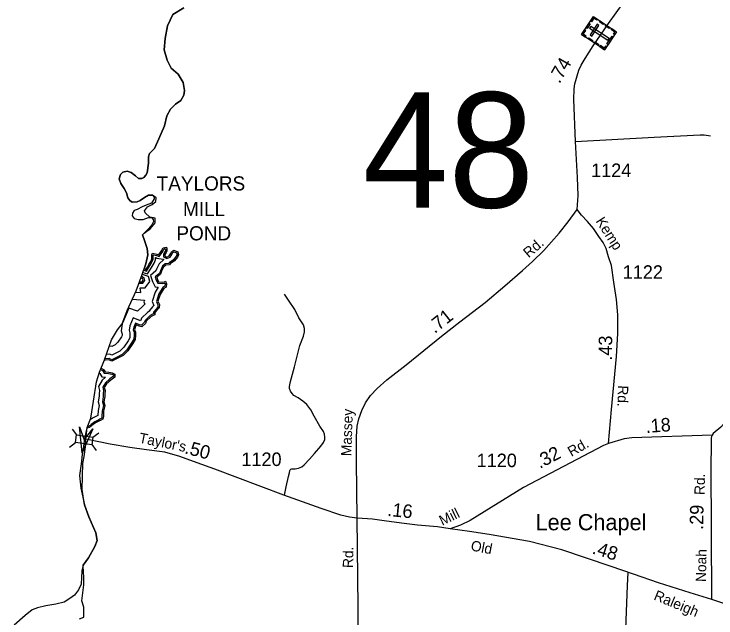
# Model space of a CAD drawing. Extents: x 2220236 to 2384410, y 720751 to 894131.
# Drawn here: x 2222278 to 2228773, y 737758 to 743347 of the extents above; entities that cross this region are included whole.
import ezdxf

# ---------------------------------------------------------------- set-up
doc = ezdxf.new("R2010")
doc.units = 0
for name, color, linetype in [('Exist Boundary Political CountyLine', 7, 'Continuous'), ('Exist Cultural Cemetery CELL', 7, 'Continuous'), ('Exist Cultural Church with Cemetery Label', 7, 'Continuous'), ('Exist Hydrographic Buffer Line', 7, 'Continuous'), ('Exist Hydrographic Creek Single Shore', 7, 'Continuous'), ('Exist Hydrographic Lake Shore', 7, 'Continuous'), ('Exist Hydrographic Pond Under 1500 Sq Ft Label', 7, 'Continuous'), ('Exist Road Non-System Type 51', 7, 'Continuous'), ('Exist Road Secondary Mileage Hundredths English Label', 7, 'Continuous'), ('Exist Road Secondary Structure Standard Bridge Attributed CELL', 7, 'Continuous'), ('Exist Road Secondary Structure Standard Bridge CELL', 7, 'Continuous'), ('Exist Road Secondary Structure Standard Bridge Number Label', 7, 'Continuous'), ('Exist Road Secondary Type 51 Attributed', 7, 'Continuous'), ('Exist Road Secondary Type 51 Label', 7, 'Continuous'), ('Exist Road Secondary Type 51 Number Label', 7, 'Continuous')]:
    doc.layers.add(name, color=color, linetype=linetype)

msp = doc.modelspace()

# ---------------------------------------------------------------- linework, layer by layer
at = {"layer": 'Exist Boundary Political CountyLine'}
for points in [[(2223554.7, 741584.8), (2223591, 741612.6), (2223593.1, 741646.8), (2223560.3, 741669.9), (2223521.4, 741669.9), (2223485.3, 741647.6), (2223446.5, 741622.7), (2223418.7, 741608.8), (2223371.5, 741606), (2223349.3, 741619.9), (2223329.9, 741644.9), (2223318.8, 741692.1), (2223296.6, 741733.8), (2223266, 741778.2), (2223252.2, 741822.6), (2223263.3, 741861.5), (2223285.5, 741883.7), (2223324.3, 741892.1), (2223360.4, 741881), (2223402, 741850.4), (2223429.8, 741825.4), (2223460.3, 741825.4), (2223479.8, 741833.7), (2223496.4, 741856), (2223510.3, 741878.2), (2223521.4, 741967.1), (2223521.4, 742025.4), (2223532.5, 742055.9), (2223578.3, 742103.1), (2223617.2, 742192), (2223669.9, 742311.5), (2223692.1, 742405.9), (2223725.4, 742467), (2223772.6, 742511.4), (2223822.6, 742547.5), (2223847.6, 742594.8), (2223855.9, 742639.2), (2223842, 742714.2), (2223797.6, 742789.2), (2223732.4, 742844.7), (2223693.5, 742919.7), (2223668.5, 743016.9), (2223676.8, 743119.7), (2223699.1, 743239.1), (2223746.2, 743341.9), (2223847.6, 743405.8)], [(2222922.4, 738137.8), (2222920.8, 738178.9), (2222916.3, 738245.3), (2222966.2, 738314.7), (2223024.5, 738420.3), (2223046.7, 738475.8), (2223035.6, 738545.3), (2222969, 738692.5), (2222930.2, 738806.3), (2222908, 738948.1), (2222910.1, 739070.4), (2222914.4, 739186.3), (2222927.3, 739252.8), (2222938, 739342.1), (2222940.7, 739412.6), (2222953.8, 739520.1), (2222989.8, 739606.2), (2223013.4, 739764.5), (2223041.2, 739942.3), (2223069, 740034), (2223116.1, 740147.8), (2223180, 740331.1), (2223235.5, 740425.6), (2223279.9, 740481.1), (2223324.3, 740603.3), (2223409, 740786.6), (2223464.5, 740936.6), (2223497.8, 741036.6), (2223514.5, 741117.2), (2223508.9, 741178.3), (2223483.9, 741250.5), (2223467.3, 741303.2), (2223482.5, 741319.9), (2223539.7, 741362.5), (2223584.6, 741415.9), (2223582.5, 741458.7), (2223533.3, 741467.2), (2223492.7, 741505.7), (2223484.1, 741527.1), (2223514.1, 741563.4), (2223554.7, 741584.8)], [(2222884.4, 737749.7), (2222923, 737764.7), (2222923, 737857), (2222905.8, 737914.9), (2222925.1, 738065.1), (2222922.4, 738137.8)]]:
    msp.add_lwpolyline(points, dxfattribs=at)
at = {"layer": 'Exist Cultural Cemetery CELL'}
for points in [[(2227530.2, 743156.8), (2227639.6, 743323.1), (2227852.3, 743183.1), (2227742.9, 743016.8)], [(2227675.8, 743299.3), (2227669.6, 743289.8), (2227642.7, 743307.5), (2227620.4, 743273.6), (2227611.1, 743279.8), (2227639.7, 743323.1)], [(2227730.6, 743249.6), (2227694.4, 743273.4), (2227700.7, 743282.9), (2227736.9, 743259.1)], [(2227570.9, 743218.6), (2227599.4, 743261.9), (2227608.9, 743255.7), (2227580.4, 743212.4)], [(2227614.6, 743231.7), (2227604.3, 743216.1), (2227773.7, 743104.7), (2227784, 743120.3)], [(2227609.4, 743153.5), (2227625, 743143.2), (2227689.8, 743241.6), (2227674.2, 743251.8)], [(2227785.7, 743213.4), (2227749.5, 743237.2), (2227755.7, 743246.7), (2227791.9, 743222.9)], [(2227834.1, 743155.5), (2227824.5, 743161.8), (2227836.6, 743180.2), (2227802.8, 743202.4), (2227808.9, 743211.7), (2227852.3, 743183.1)], [(2227566.3, 743133), (2227572.6, 743142.4), (2227545.7, 743160.1), (2227568, 743194), (2227558.7, 743200.1), (2227530.2, 743156.8)], [(2227764.9, 743071.1), (2227811.5, 743142), (2227821, 743135.8), (2227774.4, 743064.9)], [(2227628.3, 743092.2), (2227592.1, 743116), (2227598.4, 743125.5), (2227634.5, 743101.7)], [(2227684.4, 743055.2), (2227648.2, 743079), (2227654.5, 743088.5), (2227690.7, 743064.7)], [(2227761, 743044.5), (2227751.4, 743050.8), (2227739.3, 743032.4), (2227705.6, 743054.6), (2227699.4, 743045.3), (2227742.8, 743016.8)]]:
    msp.add_lwpolyline(points, close=True, dxfattribs=at)
at = {"layer": 'Exist Hydrographic Buffer Line'}
for points in [[(2223477.7, 740976.1), (2223503.4, 740968.4), (2223522.8, 740997.5), (2223536.7, 741021.9), (2223554.5, 741050.3), (2223566.3, 741077.9), (2223566.3, 741111.8), (2223566.3, 741115.7), (2223567.6, 741118.2), (2223595, 741113.3), (2223620, 741103.3), (2223640.1, 741128.5), (2223654.7, 741150.4), (2223665.8, 741172.7), (2223679, 741174.1), (2223679.4, 741172.6), (2223679.4, 741156.4), (2223674, 741145.7), (2223662, 741125.7), (2223662, 741101), (2223691.6, 741083.3), (2223721.8, 741098.4), (2223738, 741122.7), (2223746.8, 741140.4), (2223758.6, 741146.3), (2223781.9, 741137), (2223786.1, 741120.2), (2223778.4, 741104.8), (2223752.6, 741072.6), (2223714, 741044.5), (2223709.1, 741037.2), (2223676.6, 741033.9), (2223650.5, 741012.2), (2223631.8, 740971), (2223622.5, 740946.1), (2223583.6, 740915), (2223593.6, 740884.8), (2223607.5, 740856.9), (2223647.3, 740852.5), (2223672.8, 740856.2), (2223675.6, 740849.6), (2223673.2, 740827.7), (2223655, 740815.6), (2223618.1, 740756.5), (2223595.2, 740687.9), (2223609.7, 740655.3), (2223607.1, 740635), (2223588.8, 740613.5), (2223568.4, 740589.1), (2223568.4, 740572.3), (2223558.2, 740568.2), (2223538.8, 740556.6), (2223490.3, 740511.8), (2223483.4, 740491.1), (2223456.6, 740466.9), (2223439.6, 740471.7), (2223400.9, 740486.3), (2223385.1, 740449.3), (2223380.8, 740423.8), (2223388.1, 740402), (2223388.1, 740376.8), (2223384.9, 740338.4), (2223365.7, 740303.2), (2223321.7, 740238.8), (2223278.9, 740196), (2223225.3, 740169.2), (2223182.5, 740147.8), (2223157.2, 740160.4), (2223119.2, 740156.6)], [(2223665.5, 741073.8), (2223619.8, 741035.6), (2223596.9, 740985.4), (2223590.8, 740969.1), (2223539.5, 740928), (2223558.7, 740870.4), (2223583, 740821.8), (2223612.4, 740818.5), (2223583.7, 740772.6), (2223554.8, 740685.9), (2223570.6, 740650.3), (2223560, 740637.9), (2223530.7, 740602.7), (2223530.7, 740595.7), (2223516.1, 740586.9), (2223457.7, 740532.9), (2223450.8, 740512.4), (2223447.2, 740509.2), (2223380.4, 740534.2), (2223348.6, 740460), (2223342.1, 740420.8), (2223350.4, 740395.8), (2223350.4, 740378.4), (2223348, 740349.5), (2223333.5, 740322.9), (2223292.5, 740263), (2223256.6, 740227), (2223208.4, 740202.9), (2223182.5, 740189.9), (2223164.3, 740199), (2223132.9, 740195.9)], [(2223665.5, 741073.8), (2223619.8, 741035.6), (2223596.9, 740985.4), (2223590.8, 740969.1), (2223539.5, 740928), (2223558.7, 740870.4), (2223583, 740821.8), (2223612.4, 740818.5), (2223583.7, 740772.6), (2223554.8, 740685.9), (2223570.6, 740650.3), (2223560, 740637.9), (2223530.7, 740602.7), (2223530.7, 740595.7), (2223516.1, 740586.9), (2223457.7, 740532.9), (2223450.8, 740512.4), (2223447.2, 740509.2), (2223380.4, 740534.2), (2223348.6, 740460), (2223342.1, 740420.8), (2223350.4, 740395.8), (2223350.4, 740378.4), (2223348, 740349.5), (2223333.5, 740322.9), (2223292.5, 740263), (2223256.6, 740227), (2223208.4, 740202.9), (2223182.5, 740189.9), (2223164.3, 740199), (2223132.9, 740195.9)], [(2223470.8, 740955.7), (2223512.5, 740943.2), (2223541.1, 740986.1), (2223555.3, 741010.9), (2223573.6, 741040.3), (2223587.9, 741073.5), (2223587.9, 741092.6), (2223589, 741092.4), (2223599.6, 741088.2)], [(2223599.6, 741088.2), (2223658.5, 741078), (2223665.5, 741073.8)], [(2223443.5, 740813.6), (2223491, 740813.6), (2223533.8, 740870.7), (2223521.9, 740918.4), (2223465.8, 740935.3)], [(2223464.5, 740936.7), (2223464.5, 740936.7)], [(2223434.7, 740856.1), (2223469.7, 740856.1), (2223487.6, 740880), (2223481.4, 740905.1), (2223453.8, 740920.8)], [(2223402.6, 740772.8), (2223450.9, 740769.1), (2223443.5, 740813.6)], [(2223483.9, 740700.3), (2223477.9, 740682.2), (2223486.7, 740662.2), (2223470.1, 740642.3), (2223420.1, 740596.1), (2223341.4, 740625.6), (2223282.2, 740487.5)], [(2223373, 740708.8), (2223483.9, 740700.3)], [(2223279.2, 740480.3), (2223268.3, 740415), (2223278.5, 740384.2), (2223278.5, 740381.4), (2223277.6, 740370.6), (2223272.1, 740360.5), (2223237, 740309), (2223214, 740286), (2223182.5, 740270.3), (2223177.8, 740272.6), (2223158.9, 740270.7)], [(2223079.1, 740058.4), (2223097.1, 740047.6), (2223112.8, 740024.1), (2223152.7, 740020.1), (2223182, 740013.6), (2223197.4, 740007), (2223197.4, 739994.3), (2223164, 739969.9), (2223123.9, 739933.5), (2223099.4, 739892.6), (2223107.1, 739861.9)], [(2223065.5, 740022.6), (2223070.5, 740019.6), (2223091.3, 739988.4), (2223124.6, 739985.1), (2223094.4, 739957.6), (2223059.1, 739898.6), (2223068.3, 739861.7)], [(2223107.1, 739861.9), (2223103.8, 739828.8), (2223103.8, 739808.2), (2223096.6, 739758.2), (2223104.7, 739722.9), (2223093.4, 739673.7), (2223091.6, 739622.7), (2223089.2, 739606.6), (2223072.4, 739596.7), (2223062.6, 739592.6), (2223024.9, 739573.3), (2222990.8, 739547.9), (2222981.1, 739539.8), (2222971.2, 739533.8)], [(2223068.3, 739861.7), (2223065.2, 739830.7), (2223065.2, 739811), (2223057.4, 739756.6), (2223065.1, 739722.9), (2223055, 739678.8), (2223053.2, 739630.5), (2223046.4, 739627.6), (2223004.5, 739606.2), (2222983.2, 739590.3)], [(2222958.1, 739530.5), (2222971.2, 739533.8)]]:
    msp.add_lwpolyline(points, dxfattribs=at)
at = {"layer": 'Exist Hydrographic Creek Single Shore'}
for points in [[(2223847.6, 743405.8), (2223746.2, 743341.9), (2223699.1, 743239.1), (2223676.8, 743119.7), (2223668.5, 743016.9), (2223693.5, 742919.7), (2223732.4, 742844.7), (2223797.6, 742789.2), (2223842, 742714.2), (2223855.9, 742639.2), (2223847.6, 742594.8), (2223822.6, 742547.5), (2223772.6, 742511.4), (2223725.4, 742467), (2223692.1, 742405.9), (2223669.9, 742311.5), (2223617.2, 742192), (2223578.3, 742103.1), (2223532.5, 742055.9), (2223521.4, 742025.4), (2223521.4, 741967.1), (2223510.3, 741878.2), (2223496.4, 741856), (2223479.8, 741833.7), (2223460.3, 741825.4), (2223429.8, 741825.4), (2223402, 741850.4), (2223360.4, 741881), (2223324.3, 741892.1), (2223285.5, 741883.7), (2223263.3, 741861.5), (2223252.2, 741822.6), (2223266, 741778.2), (2223296.6, 741733.8), (2223318.8, 741692.1), (2223329.9, 741644.9), (2223349.3, 741619.9), (2223371.5, 741606), (2223418.7, 741608.8), (2223446.5, 741622.7), (2223485.3, 741647.6), (2223521.4, 741669.9), (2223560.3, 741669.9), (2223574.1, 741653.2), (2223574.1, 741636.5), (2223549.2, 741597.7)], [(2223549.2, 741597.7), (2223502, 741578.2), (2223463.1, 741561.6), (2223418.7, 741539.3), (2223388.2, 741528.2), (2223374.3, 741503.2), (2223371.5, 741478.2), (2223391, 741456), (2223427, 741444.9), (2223471.5, 741444.9), (2223521.4, 741464.3), (2223552, 741461.6), (2223565.8, 741444.9), (2223568.6, 741428.2), (2223552, 741394.9), (2223524.2, 741361.6), (2223482.6, 741319.9), (2223467.3, 741303.3), (2223483.9, 741250.5), (2223508.9, 741178.3), (2223514.5, 741117.2), (2223497.8, 741036.6), (2223481.7, 740988.3)], [(2222952.9, 739516.5), (2222928.8, 739414.6), (2222920.4, 739347.9), (2222909.3, 739270.2), (2222898.2, 739184.1), (2222884.4, 739075.7), (2222896.9, 738959.1), (2222930.2, 738806.3), (2222969, 738692.5), (2223035.6, 738545.2), (2223046.7, 738475.8), (2223024.5, 738420.3), (2222966.2, 738314.7), (2222916.3, 738245.3), (2222905.2, 738192.5), (2222902.4, 738131.4), (2222899.6, 738070.3), (2222874.6, 738017.5), (2222838.6, 737970.3), (2222794.2, 737937), (2222741.4, 737903.7), (2222663.7, 737884.2), (2222572.1, 737870.3), (2222494.4, 737850.9), (2222444.4, 737834.2), (2222380.6, 737781.5), (2222277.9, 737692.6)]]:
    msp.add_lwpolyline(points, dxfattribs=at)
at = {"layer": 'Exist Hydrographic Lake Shore'}
for points in [[(2223481.7, 740988.3), (2223498, 740983.4), (2223511.9, 741004.2), (2223525.7, 741028.5), (2223543.1, 741056.3), (2223553.5, 741080.5), (2223553.5, 741111.8), (2223553.5, 741118.7), (2223560.4, 741132.6), (2223598.6, 741125.6), (2223615.9, 741118.7), (2223629.8, 741136.1), (2223643.6, 741156.9), (2223657.5, 741184.6), (2223688.7, 741188.1), (2223692.2, 741174.2), (2223692.2, 741153.4), (2223685.2, 741139.5), (2223674.8, 741122.2), (2223674.8, 741108.3), (2223692.2, 741097.9), (2223713, 741108.3), (2223726.8, 741129.1), (2223737.2, 741149.9), (2223758.1, 741160.3), (2223792.7, 741146.5), (2223799.7, 741118.7), (2223789.3, 741097.9), (2223761.5, 741063.2), (2223723.4, 741035.4), (2223716.4, 741025), (2223681.8, 741021.6), (2223661, 741004.2), (2223643.6, 740966.1), (2223633.2, 740938.3), (2223598.6, 740910.6), (2223605.5, 740889.7), (2223615.9, 740868.9), (2223647.1, 740865.5), (2223671.4, 740868.9), (2223678.3, 740875.9), (2223688.7, 740851.6), (2223685.2, 740820.4), (2223664.4, 740806.5), (2223629.8, 740751), (2223609, 740688.5), (2223622.8, 740657.3), (2223619.4, 740629.5), (2223598.6, 740605.3), (2223581.2, 740584.4), (2223581.2, 740563.6), (2223563.9, 740556.7), (2223546.5, 740546.3), (2223501.5, 740504.6), (2223494.5, 740483.8), (2223459.9, 740452.6), (2223435.6, 740459.5), (2223407.9, 740470), (2223397.5, 740445.7), (2223394, 740424.9), (2223400.9, 740404), (2223400.9, 740376.3), (2223397.5, 740334.7), (2223376.6, 740296.5), (2223331.6, 740230.6), (2223286.5, 740185.5), (2223231, 740157.7), (2223182.5, 740133.4), (2223154.7, 740147.3), (2223120.1, 740143.8), (2223114, 740141.5)], [(2223439.4, 740868.9), (2223463.3, 740868.9), (2223473.7, 740882.8), (2223470.3, 740896.7), (2223453.3, 740906.4)], [(2223084.1, 740070.4), (2223106.2, 740057.1), (2223120.1, 740036.3), (2223154.7, 740032.8), (2223185.9, 740025.9), (2223210.2, 740015.5), (2223210.2, 739987.7), (2223172.1, 739960), (2223133.9, 739925.3), (2223113.1, 739890.6), (2223120.1, 739862.8)], [(2223120.1, 739862.8), (2223116.6, 739828.1), (2223116.6, 739807.3), (2223109.7, 739758.8), (2223117.9, 739722.9), (2223106.2, 739672), (2223104.3, 739621.5), (2223101, 739598.7), (2223078.2, 739585.2), (2223068, 739581), (2223031.7, 739562.4), (2222998.8, 739537.9), (2222988.6, 739529.4), (2222977.9, 739522.8)], [(2222952.9, 739516.5), (2222977.9, 739522.8)]]:
    msp.add_lwpolyline(points, dxfattribs=at)
at = {"layer": 'Exist Road Non-System Type 51'}
for points in [[(2227472.1, 742167.8), (2228202.7, 742208.1), (2228627, 742230.1), (2228663.6, 742228.2), (2228724, 742220.9)], [(2224779.8, 738895.6), (2224796.3, 738970.6), (2224816.4, 739065.8), (2224827.4, 739100.8), (2224831, 739122.5), (2224833.7, 739128), (2224836.5, 739131.6), (2224840.2, 739135.3), (2224850, 739138.2), (2224860.3, 739139), (2224880.4, 739139), (2224911.5, 739144.5), (2224940.7, 739155.4), (2224962.7, 739175.6), (2225012.1, 739228.6), (2225059.6, 739279.9), (2225118.2, 739347.6), (2225141.9, 739380.5), (2225152.9, 739408), (2225152.9, 739430), (2225149.3, 739457.4), (2225141.9, 739483), (2225107.2, 739534.3), (2225056, 739623.9), (2225023.1, 739682.5), (2224986.5, 739731.9), (2224951.7, 739764.9), (2224907.8, 739794.2), (2224867.6, 739816.1), (2224851.1, 739834.4), (2224834.7, 739858.2), (2224825.5, 739880.2), (2224825.5, 739900.3), (2224834.7, 739946.1), (2224873.1, 740081.5), (2224922.5, 740279.1), (2224955.4, 740367), (2224966.4, 740407.2), (2224966.4, 740436.5), (2224955.4, 740469.5), (2224913.3, 740535.4), (2224876.7, 740614.1), (2224816.4, 740698.2), (2224779.8, 740753.1)], [(2227958.1, 738180.6), (2227952.9, 738055.3), (2227937.2, 737656.1), (2227921.6, 737238.5), (2227898.1, 736821), (2227874.6, 736510.4)]]:
    msp.add_lwpolyline(points, dxfattribs=at)
at = {"layer": 'Exist Road Secondary Structure Standard Bridge Attributed CELL'}
msp.add_lwpolyline([(2223007.7, 739507.3), (2222908.5, 739284.6), (2222883, 739527.1), (2222927.6, 739405)], close=True, dxfattribs=at)
at = {"layer": 'Exist Road Secondary Structure Standard Bridge CELL'}
for p, q in [((2222815.4, 739506.4), (2222856.9, 739451.3)), ((2223006.5, 739430), (2223061.6, 739471.5)), ((2222792, 739339.9), (2222847.1, 739381.4)), ((2222996.9, 739361.7), (2223038.5, 739306.6))]:
    msp.add_line(p, q, dxfattribs=at)
msp.add_lwpolyline([(2222856.9, 739451.3), (2223006.6, 739430.3), (2222996.8, 739360.4), (2222847.1, 739381.4)], close=True, dxfattribs=at)
at = {"layer": 'Exist Road Secondary Type 51 Attributed'}
for points in [[(2227487.6, 741538.3), (2227498.6, 741668.2), (2227491.3, 741832.9), (2227472.1, 742167.8), (2227457.4, 742555.8), (2227460.3, 742655.5), (2227467.8, 742701.6), (2227505, 742826.7), (2227526.9, 742872.4), (2227563.5, 742936.5), (2227638.5, 743051.8), (2227779.3, 743258.6), (2227920.1, 743456.3), (2228043.6, 743642.9), (2228111.7, 743773.9)], [(2232276.8, 741902.5), (2232203.6, 741867.7), (2232090.2, 741807.3), (2231839.6, 741692), (2231536.9, 741547.4), (2231377.8, 741466.9), (2231015.7, 741327.8), (2230795.3, 741271.1), (2230632.5, 741243.6), (2230477.1, 741207), (2230400.2, 741179.6), (2230332.6, 741148.5), (2230288.7, 741122.8), (2230255.7, 741099), (2230199.9, 741060.6), (2230080.9, 740941.7), (2230005.8, 740855), (2229876.9, 740714.1), (2228818.2, 739523.3), (2228748.6, 739463.8), (2228736.9, 739450.9)], [(2225452.2, 738679.9), (2225447.4, 739204.8), (2225447.4, 739437.3), (2225452.9, 739534.3), (2225469.3, 739600.2), (2225496.8, 739678.8), (2225531.5, 739750.2), (2225577.2, 739817.9), (2225637.6, 739882), (2225727.2, 739960.7), (2225906.4, 740101.6), (2226233.8, 740365.1), (2226403.9, 740498.7), (2226637.1, 740678.1), (2226818.2, 740831.8), (2226983.7, 740974.6), (2227077, 741056.9), (2227180.3, 741159.4), (2227321.2, 741320.5), (2227407.1, 741424.8), (2227487.6, 741538.3)], [(2227778.4, 739373.2), (2227805.8, 739688), (2227851.6, 740178.5), (2227866.2, 740390.8), (2227864.4, 740564.6), (2227851.6, 740705.6), (2227829.6, 740864.8), (2227805.8, 741020.3), (2227780.2, 741100.9), (2227756.5, 741175.9), (2227729, 741232.6), (2227688.8, 741289.4), (2227639.4, 741360.7), (2227584.5, 741426.6), (2227529.7, 741485.2), (2227487.6, 741538.3)], [(2228736.9, 739450.9), (2227996.1, 739424.5), (2227922.3, 739414.9), (2227778.4, 739373.2)], [(2228736.6, 737930.1), (2228727.6, 739179.2), (2228731.3, 739340.3), (2228731.6, 739401.6), (2228732.3, 739423.2), (2228736.9, 739450.9)], [(2225452.2, 738679.9), (2225381, 738692.1), (2225301, 738707.8), (2225120.2, 738770.4), (2224774.2, 738895.6), (2224135.5, 739134.4), (2223972.3, 739192), (2223813.2, 739250.6), (2223674.2, 739292.7), (2223502.3, 739312.8), (2223350.5, 739334.8), (2223167.6, 739365.9), (2222940.7, 739412.7)], [(2227778.4, 739373.2), (2227732.7, 739354.9), (2226991.9, 738965.1), (2226499, 738661.3), (2226409.4, 738617.4), (2226312.4, 738582.5)], [(2224961.3, 735450.1), (2225128, 735647.5), (2225204.5, 735760.6), (2225251.4, 735842.4), (2225294, 735917.2), (2225324.5, 736004.2), (2225351.4, 736112), (2225374, 736383.4), (2225419.2, 736872.3), (2225427.9, 737011.5), (2225443.5, 737218.5), (2225454, 737389), (2225460.9, 737623.9), (2225460.9, 737858.8), (2225452.2, 738679.9)], [(2226312.4, 738582.5), (2226197.7, 738600.8), (2226012.5, 738616.4), (2225887.2, 738632), (2225725.6, 738653), (2225595.2, 738671.2), (2225452.2, 738679.9)], [(2228736.6, 737930.1), (2228533.1, 737990.1), (2228241, 738081.4), (2228010.2, 738162.3), (2227804.2, 738232.8), (2227346.5, 738386.8), (2227049.2, 738465.1), (2226673.6, 738530.3), (2226492.4, 738559), (2226312.4, 738582.5)], [(2230355, 736476.3), (2230247.9, 736601.8), (2230148.8, 736719.2), (2229984.5, 736920.2), (2229809.7, 737178.5), (2229658.5, 737384.7), (2229562, 737491.7), (2229478.5, 737569.9), (2229396.4, 737635.2), (2229323.4, 737676.9), (2229187.7, 737750), (2229065.2, 737807.4), (2228940, 737859.6), (2228736.6, 737930.1)]]:
    msp.add_lwpolyline(points, dxfattribs=at)

# ---------------------------------------------------------------- texts
at = {"layer": 'Exist Cultural Church with Cemetery Label'}
msp.add_text('Lee Chapel', height=150, dxfattribs=at).set_placement((2227103.8, 738569.1))
at = {"layer": 'Exist Hydrographic Pond Under 1500 Sq Ft Label'}
for s, p in [('TAYLORS', (2223597.7, 741713.8)), ('   MILL ', (2223694.7, 741477)), ('  POND', (2223682.6, 741252.3))]:
    msp.add_text(s, height=131.23, dxfattribs=at).set_placement(p)
at = {"layer": 'Exist Road Secondary Mileage Hundredths English Label'}
for s, rotation, p in [('.74', 60.04741, (2227325.5, 742696.4)), ('.71', 38.48538, (2226170.9, 740385)), ('.43', 89.36776, (2227811.1, 740138.5)), ('.18', 4.52082, (2228127.7, 739469.1)), ('.50', 345.03233, (2223849.4, 739282.7)), ('.32', 27.67036, (2227143.1, 739136.4)), ('.16', 354.39072, (2225728.5, 738702.5)), ('.29', 88.91916, (2228654.5, 738572.3)), ('.48', 342.45378, (2227620.1, 738356.4))]:
    msp.add_text(s, height=125, rotation=rotation, dxfattribs=at).set_placement(p)
at = {"layer": 'Exist Road Secondary Structure Standard Bridge Number Label'}
msp.add_text('48', height=1066.27, dxfattribs=at).set_placement((2225504.5, 741556.1))
at = {"layer": 'Exist Road Secondary Type 51 Label'}
for s, rotation, p in [('Kemp', 302.85404, (2227656.6, 741430.4)), ('Rd.', 40.69585, (2227039.9, 741085.5)), ('Rd.', 268.09812, (2227867.6, 739911.6)), ('Massey', 87.88186, (2225398.1, 739253.8)), ("Taylor's", 348.65665, (2223428.1, 739380.3)), ('Rd.', 29.7614, (2227435.6, 739247.1)), ('Rd.', 88.91916, (2228668.6, 738895.3)), ('Mill', 26.18373, (2226240.4, 738609.8)), ('Old', 349.36474, (2226499.2, 738383.5)), ('Rd.', 88.88908, (2225414.7, 738219.5)), ('Noah', 88.91916, (2228680.8, 738090.3)), ('Raleigh', 337.43169, (2228190.7, 737930.5))]:
    msp.add_text(s, height=95, rotation=rotation, dxfattribs=at).set_placement(p)
at = {"layer": 'Exist Road Secondary Type 51 Number Label'}
for s, p in [('1124', (2227617.9, 741838.5)), ('1122', (2227910.6, 740896.5)), ('1120', (2224381.7, 739164.1)), ('1120', (2226558.9, 739153.6))]:
    msp.add_text(s, height=125, dxfattribs=at).set_placement(p)

doc.saveas('drawing.dxf')
